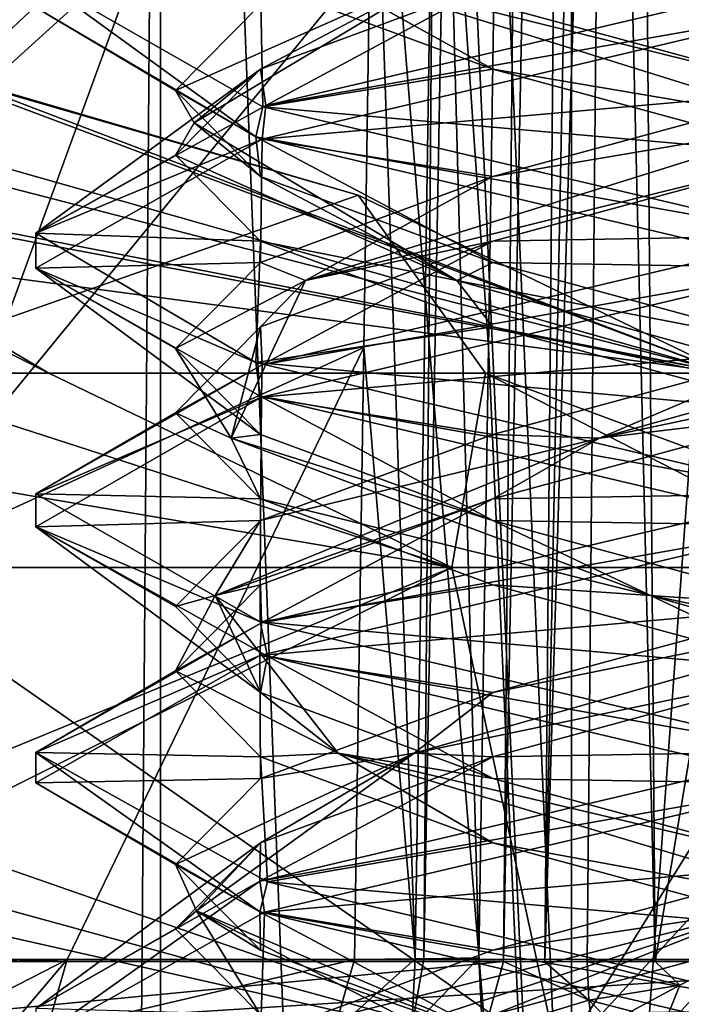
# Model space of a CAD drawing. Header units: millimetres. Extents: x -18.9 to 18.9, y -8.8 to 59.9.
# Tile 321 of 463: x 8.4 to 9.7, y 26.5 to 28.4. Entities that reach past the tile are written whole.
import ezdxf

# ---------------------------------------------------------------- set-up
doc = ezdxf.new("R2010")
doc.units = ezdxf.units.MM
doc.header["$LTSCALE"] = 65.185185
for name, color, linetype in [('1287', 7, 'CONTINUOUS'), ('1288', 7, 'CONTINUOUS'), ('1295', 7, 'CONTINUOUS'), ('1457', 7, 'CONTINUOUS'), ('1473', 7, 'CONTINUOUS'), ('1474', 7, 'CONTINUOUS'), ('1575', 7, 'CONTINUOUS'), ('1576', 7, 'CONTINUOUS'), ('1583', 7, 'CONTINUOUS'), ('1603', 7, 'CONTINUOUS'), ('1618', 7, 'CONTINUOUS'), ('1641', 7, 'CONTINUOUS'), ('1642', 7, 'CONTINUOUS'), ('1643', 7, 'CONTINUOUS'), ('1650', 7, 'CONTINUOUS'), ('1673', 7, 'CONTINUOUS'), ('2092', 7, 'CONTINUOUS'), ('2093', 7, 'CONTINUOUS'), ('2096', 7, 'CONTINUOUS'), ('2920', 7, 'CONTINUOUS'), ('3031', 7, 'CONTINUOUS'), ('3120', 7, 'CONTINUOUS'), ('3121', 7, 'CONTINUOUS'), ('3294', 7, 'CONTINUOUS'), ('3336', 7, 'CONTINUOUS'), ('3337', 7, 'CONTINUOUS'), ('3338', 7, 'CONTINUOUS'), ('3339', 7, 'CONTINUOUS'), ('3340', 7, 'CONTINUOUS'), ('3341', 7, 'CONTINUOUS'), ('3342', 7, 'CONTINUOUS'), ('3343', 7, 'CONTINUOUS'), ('3344', 7, 'CONTINUOUS'), ('3357', 7, 'CONTINUOUS'), ('3358', 7, 'CONTINUOUS'), ('3359', 7, 'CONTINUOUS')]:
    doc.layers.add(name, color=color, linetype=linetype)

msp = doc.modelspace()

# ---------------------------------------------------------------- linework, layer by layer
at = {"layer": '1287', "color": 7, "linetype": 'Continuous'}
for points in [[(8.432, -3.5, 5.9497), (7.5416, 32.4, 6.846), (7.3235, -3.5, 7.2708), (8.432, -3.5, 5.9497)], [(8.7092, 32.4, 5.7947), (7.5416, 32.4, 6.846), (8.432, -3.5, 5.9497), (8.7092, 32.4, 5.7947)], [(10.0975, -3.5, 5.5098), (8.7092, 32.4, 5.7947), (8.432, -3.5, 5.9497), (10.0975, -3.5, 5.5098)], [(10.2565, 32.4, 5.5219), (8.7092, 32.4, 5.7947), (10.0975, -3.5, 5.5098), (10.2565, 32.4, 5.5219)]]:
    msp.add_3dface(points, dxfattribs=at)
at = {"layer": '1288', "color": 7, "linetype": 'Continuous'}
for points in [[(8.0516, -3.5, 10.4742), (8.0516, 29.1905, 10.4742), (10.7699, -3.5, 12.9218), (8.0516, -3.5, 10.4742)], [(8.0516, 29.1905, 10.4742), (9.2835, 29.0956, 11.5834), (10.7699, -3.5, 12.9218), (8.0516, 29.1905, 10.4742)], [(10.7699, 28.9806, 12.9218), (10.7699, -3.5, 12.9218), (9.2835, 29.0956, 11.5834), (10.7699, 28.9806, 12.9218)]]:
    msp.add_3dface(points, dxfattribs=at)
at = {"layer": '1295', "color": 7, "linetype": 'Continuous'}
for points in [[(9.3355, 27.7834, 14.6836), (10.7441, -3.5, 13.6867), (9.3538, 28.967, 14.672), (9.3355, 27.7834, 14.6836)], [(9.3538, 28.967, 14.672), (10.7441, -3.5, 13.6867), (10.0229, 28.967, 14.2233), (9.3538, 28.967, 14.672)], [(9.3172, 26.6, 14.6952), (10.7441, -3.5, 13.6867), (9.3355, 27.7834, 14.6836), (9.3172, 26.6, 14.6952)], [(9.1871, 26.4658, 14.7769), (10.7441, -3.5, 13.6867), (9.3172, 26.6, 14.6952), (9.1871, 26.4658, 14.7769)]]:
    msp.add_3dface(points, dxfattribs=at)
at = {"layer": '1457', "color": 7, "linetype": 'Continuous'}
for points in [[(8.7, 34.207, -7.8476), (8.7, 26.207, -7.5683), (9.496, 24.4, -7.3466), (8.7, 34.207, -7.8476)], [(9.4979, 34.207, -7.7125), (8.7, 34.207, -7.8476), (9.496, 24.4, -7.3466), (9.4979, 34.207, -7.7125)], [(10.2068, 34.207, -7.322), (9.4979, 34.207, -7.7125), (9.496, 24.4, -7.3466), (10.2068, 34.207, -7.322)], [(10.1709, 24.4, -6.8959), (10.2068, 34.207, -7.322), (9.496, 24.4, -7.3466), (10.1709, 24.4, -6.8959)]]:
    msp.add_3dface(points, dxfattribs=at)
at = {"layer": '1473', "color": 7, "linetype": 'Continuous'}
for points in [[(9.5969, 34.207, -9.4025), (9.6585, 26.593, -9.6612), (9.5646, 30.5865, -9.5389), (9.5969, 34.207, -9.4025)], [(9.5969, 34.207, -9.4025), (10.9356, 34.207, -8.8349), (9.6585, 26.593, -9.6612), (9.5969, 34.207, -9.4025)], [(9.6585, 26.593, -9.6612), (10.9356, 34.207, -8.8349), (9.7953, 26.593, -9.6279), (9.6585, 26.593, -9.6612)], [(9.5267, 26.593, -9.6889), (9.5646, 30.5865, -9.5389), (9.6585, 26.593, -9.6612), (9.5267, 26.593, -9.6889)]]:
    msp.add_3dface(points, dxfattribs=at)
at = {"layer": '1474', "color": 7, "linetype": 'Continuous'}
for points in [[(9.4027, 30.5865, -9.5026), (7.9479, 26.593, -9.0068), (9.4347, 34.207, -9.3686), (9.4027, 30.5865, -9.5026)], [(9.4347, 34.207, -9.3686), (7.9479, 26.593, -9.0068), (9.0611, 32.393, -9.2017), (9.4347, 34.207, -9.3686)], [(9.0611, 32.393, -9.2017), (7.9479, 26.593, -9.0068), (7.7435, 32.393, -8.7714), (9.0611, 32.393, -9.2017)], [(9.365, 26.593, -9.6497), (7.9479, 26.593, -9.0068), (9.4027, 30.5865, -9.5026), (9.365, 26.593, -9.6497)]]:
    msp.add_3dface(points, dxfattribs=at)
at = {"layer": '1575', "color": 7, "linetype": 'Continuous'}
for points in [[(8.0681, 29.1438, 13.7075), (6.4793, 26.5832, 12.3371), (9.0414, 29.0703, 14.5856), (8.0681, 29.1438, 13.7075)], [(9.0414, 29.0703, 14.5856), (6.4793, 26.5832, 12.3371), (9.0909, 29.0412, 14.6309), (9.0414, 29.0703, 14.5856)], [(9.0909, 29.0412, 14.6309), (6.4793, 26.5832, 12.3371), (9.1125, 28.9705, 14.6519), (9.0909, 29.0412, 14.6309)], [(9.1125, 28.9705, 14.6519), (6.4793, 26.5832, 12.3371), (9.0943, 27.7834, 14.6635), (9.1125, 28.9705, 14.6519)], [(9.0943, 27.7834, 14.6635), (6.4793, 26.5832, 12.3371), (8.5194, 26.5965, 14.1737), (9.0943, 27.7834, 14.6635)], [(9.0762, 26.5965, 14.675), (9.0943, 27.7834, 14.6635), (8.5194, 26.5965, 14.1737), (9.0762, 26.5965, 14.675)], [(6.4793, 26.5832, 12.3371), (6.5745, 26.5287, 12.4241), (8.5194, 26.5965, 14.1737), (6.4793, 26.5832, 12.3371)], [(8.5194, 26.5965, 14.1737), (6.5745, 26.5287, 12.4241), (8.3021, 26.4858, 13.9806), (8.5194, 26.5965, 14.1737)]]:
    msp.add_3dface(points, dxfattribs=at)
at = {"layer": '1576', "color": 7, "linetype": 'Continuous'}
for points in [[(9.1125, 28.9705, 14.6519), (9.0943, 27.7834, 14.6635), (9.1938, 26.5978, 14.7257), (9.1125, 28.9705, 14.6519)], [(9.2298, 28.9692, 14.7026), (9.1125, 28.9705, 14.6519), (9.1938, 26.5978, 14.7257), (9.2298, 28.9692, 14.7026)], [(9.2106, 26.5981, 14.7264), (9.2298, 28.9692, 14.7026), (9.1938, 26.5978, 14.7257), (9.2106, 26.5981, 14.7264)], [(9.2534, 28.9688, 14.7032), (9.2298, 28.9692, 14.7026), (9.2106, 26.5981, 14.7264), (9.2534, 28.9688, 14.7032)], [(9.3172, 26.6, 14.6952), (9.2534, 28.9688, 14.7032), (9.2106, 26.5981, 14.7264), (9.3172, 26.6, 14.6952)], [(9.3172, 26.6, 14.6952), (9.3355, 27.7834, 14.6836), (9.2534, 28.9688, 14.7032), (9.3172, 26.6, 14.6952)], [(9.3355, 27.7834, 14.6836), (9.3538, 28.967, 14.672), (9.2534, 28.9688, 14.7032), (9.3355, 27.7834, 14.6836)], [(9.0943, 27.7834, 14.6635), (9.0762, 26.5965, 14.675), (9.1938, 26.5978, 14.7257), (9.0943, 27.7834, 14.6635)]]:
    msp.add_3dface(points, dxfattribs=at)
at = {"layer": '1583', "color": 7, "linetype": 'Continuous'}
for points in [[(7.4082, 34.2035, 4.0342), (10.6149, 34.2035, 3.2184), (7.5137, 26.5965, 3.8256), (7.4082, 34.2035, 4.0342)], [(10.6149, 34.2035, 3.2184), (10.4861, 30.2263, 3.1483), (7.5137, 26.5965, 3.8256), (10.6149, 34.2035, 3.2184)], [(10.4861, 30.2263, 3.1483), (10.3685, 26.5965, 3.0866), (7.5137, 26.5965, 3.8256), (10.4861, 30.2263, 3.1483)]]:
    msp.add_3dface(points, dxfattribs=at)
at = {"layer": '1603', "color": 7, "linetype": 'Continuous'}
for points in [[(8.7, 26.207, -7.5683), (8.7, 34.207, -7.8476), (-8.7, 34.207, -7.8476), (8.7, 26.207, -7.5683)], [(8.7, 26.207, -7.5683), (-8.7, 34.207, -7.8476), (8.3357, 26.3664, -7.5738), (8.7, 26.207, -7.5683)]]:
    msp.add_3dface(points, dxfattribs=at)
at = {"layer": '1618', "color": 7, "linetype": 'Continuous'}
for points in [[(9.365, 26.593, -9.6497), (9.4027, 30.5865, -9.5026), (9.512, 34.2077, -9.4031), (9.365, 26.593, -9.6497)], [(9.4447, 26.5923, -9.6876), (9.365, 26.593, -9.6497), (9.512, 34.2077, -9.4031), (9.4447, 26.5923, -9.6876)], [(9.5969, 34.207, -9.4025), (9.4447, 26.5923, -9.6876), (9.512, 34.2077, -9.4031), (9.5969, 34.207, -9.4025)], [(9.5969, 34.207, -9.4025), (9.5646, 30.5865, -9.5389), (9.4447, 26.5923, -9.6876), (9.5969, 34.207, -9.4025)], [(9.5646, 30.5865, -9.5389), (9.5267, 26.593, -9.6889), (9.4447, 26.5923, -9.6876), (9.5646, 30.5865, -9.5389)]]:
    msp.add_3dface(points, dxfattribs=at)
at = {"layer": '1641', "color": 7, "linetype": 'Continuous'}
for points in [[(7.9479, 26.593, -9.0068), (9.365, 26.593, -9.6497), (7.9367, 26.4561, -9.0667), (7.9479, 26.593, -9.0068)], [(7.9367, 26.4561, -9.0667), (9.365, 26.593, -9.6497), (9.3273, 26.4561, -9.6975), (7.9367, 26.4561, -9.0667)]]:
    msp.add_3dface(points, dxfattribs=at)
at = {"layer": '1642', "color": 7, "linetype": 'Continuous'}
for points in [[(9.3273, 26.4561, -9.6975), (9.365, 26.593, -9.6497), (9.5301, 26.5178, -9.7061), (9.3273, 26.4561, -9.6975)], [(9.365, 26.593, -9.6497), (9.4447, 26.5923, -9.6876), (9.5301, 26.5178, -9.7061), (9.365, 26.593, -9.6497)], [(9.4447, 26.5923, -9.6876), (9.5267, 26.593, -9.6889), (9.5301, 26.5178, -9.7061), (9.4447, 26.5923, -9.6876)], [(9.5386, 26.4548, -9.75), (9.3273, 26.4561, -9.6975), (9.5301, 26.5178, -9.7061), (9.5386, 26.4548, -9.75)]]:
    msp.add_3dface(points, dxfattribs=at)
at = {"layer": '1643', "color": 7, "linetype": 'Continuous'}
for points in [[(9.5267, 26.593, -9.6889), (9.6585, 26.593, -9.6612), (9.7064, 26.5468, -9.6573), (9.5267, 26.593, -9.6889)], [(9.5301, 26.5178, -9.7061), (9.5267, 26.593, -9.6889), (9.7064, 26.5468, -9.6573), (9.5301, 26.5178, -9.7061)], [(9.6585, 26.593, -9.6612), (9.7953, 26.593, -9.6279), (9.7064, 26.5468, -9.6573), (9.6585, 26.593, -9.6612)], [(9.6128, 26.4965, -9.7006), (9.5301, 26.5178, -9.7061), (9.7064, 26.5468, -9.6573), (9.6128, 26.4965, -9.7006)], [(9.5386, 26.4548, -9.75), (9.5301, 26.5178, -9.7061), (9.573, 26.4744, -9.7248), (9.5386, 26.4548, -9.75)], [(9.573, 26.4744, -9.7248), (9.5301, 26.5178, -9.7061), (9.6128, 26.4965, -9.7006), (9.573, 26.4744, -9.7248)]]:
    msp.add_3dface(points, dxfattribs=at)
at = {"layer": '1650', "color": 7, "linetype": 'Continuous'}
for points in [[(9.7953, 26.593, -9.6279), (9.7122, 26.4, -9.6806), (9.6683, 26.452, -9.7012), (9.7953, 26.593, -9.6279)], [(9.7064, 26.5468, -9.6573), (9.7953, 26.593, -9.6279), (9.6683, 26.452, -9.7012), (9.7064, 26.5468, -9.6573)], [(9.6128, 26.4965, -9.7006), (9.7064, 26.5468, -9.6573), (9.6683, 26.452, -9.7012), (9.6128, 26.4965, -9.7006)]]:
    msp.add_3dface(points, dxfattribs=at)
at = {"layer": '1673', "color": 7, "linetype": 'Continuous'}
for points in [[(7.5137, 26.5965, 3.8256), (10.3685, 26.5965, 3.0866), (8.1692, 26.4573, 3.4627), (7.5137, 26.5965, 3.8256)], [(10.3685, 26.5965, 3.0866), (10.3671, 26.4573, 3.0268), (8.1692, 26.4573, 3.4627), (10.3685, 26.5965, 3.0866)]]:
    msp.add_3dface(points, dxfattribs=at)
at = {"layer": '2092', "color": 7, "linetype": 'Continuous'}
for points in [[(9.0762, 26.5965, 14.675), (8.5194, 26.5965, 14.1737), (8.4794, 26.4573, 14.2181), (9.0762, 26.5965, 14.675)], [(9.0362, 26.4574, 14.7194), (9.0762, 26.5965, 14.675), (8.4794, 26.4573, 14.2181), (9.0362, 26.4574, 14.7194)]]:
    msp.add_3dface(points, dxfattribs=at)
at = {"layer": '2093', "color": 7, "linetype": 'Continuous'}
for points in [[(9.1938, 26.5978, 14.7257), (9.0762, 26.5965, 14.675), (9.0362, 26.4574, 14.7194), (9.1938, 26.5978, 14.7257)], [(9.1871, 26.4658, 14.7769), (9.1938, 26.5978, 14.7257), (9.0362, 26.4574, 14.7194), (9.1871, 26.4658, 14.7769)], [(9.1871, 26.4658, 14.7769), (9.3172, 26.6, 14.6952), (9.2106, 26.5981, 14.7264), (9.1871, 26.4658, 14.7769)], [(9.1871, 26.4658, 14.7769), (9.2106, 26.5981, 14.7264), (9.1938, 26.5978, 14.7257), (9.1871, 26.4658, 14.7769)]]:
    msp.add_3dface(points, dxfattribs=at)
at = {"layer": '2096', "color": 7, "linetype": 'Continuous'}
for points in [[(8.5194, 26.5965, 14.1737), (8.3021, 26.4858, 13.9806), (8.3288, 26.3723, 14.1064), (8.5194, 26.5965, 14.1737)], [(8.4794, 26.4573, 14.2181), (8.5194, 26.5965, 14.1737), (8.3288, 26.3723, 14.1064), (8.4794, 26.4573, 14.2181)]]:
    msp.add_3dface(points, dxfattribs=at)
at = {"layer": '2920', "color": 7, "linetype": 'Continuous'}
for points in [[(9.0834, 28.0786, -12.2082), (8.1, 27.7333, -14.5406), (8.3117, 28.3017, -12.3343), (9.0834, 28.0786, -12.2082)], [(8.32, 28.3017, -12.2082), (9.0834, 28.0786, -12.2082), (8.3117, 28.3017, -12.3343), (8.32, 28.3017, -12.2082)], [(8.1, 27.7333, -14.5406), (9.0834, 28.0786, -12.2082), (9.3296, 27.7335, -13.6512), (8.1, 27.7333, -14.5406)], [(9.0834, 28.0786, -12.2082), (9.8, 27.7333, -12.2082), (9.3296, 27.7335, -13.6512), (9.0834, 28.0786, -12.2082)]]:
    msp.add_3dface(points, dxfattribs=at)
at = {"layer": '3031', "color": 7, "linetype": 'Continuous'}
for points in [[(7.6, 28.358, -11.6239), (7.6, 28.3017, -11.271), (9.8, 27.7333, -12.2082), (7.6, 28.358, -11.6239)], [(8.2872, 28.3017, -11.9582), (7.6, 28.358, -11.6239), (9.8, 27.7333, -12.2082), (8.2872, 28.3017, -11.9582)], [(7.6, 28.3017, -11.271), (7.8633, 28.0987, -10.6082), (9.8, 27.7333, -12.2082), (7.6, 28.3017, -11.271)], [(8.3117, 28.3017, -12.0821), (8.2872, 28.3017, -11.9582), (9.8, 27.7333, -12.2082), (8.3117, 28.3017, -12.0821)], [(8.32, 28.3017, -12.2082), (8.3117, 28.3017, -12.0821), (9.0834, 28.0786, -12.2082), (8.32, 28.3017, -12.2082)], [(9.0834, 28.0786, -12.2082), (8.3117, 28.3017, -12.0821), (9.8, 27.7333, -12.2082), (9.0834, 28.0786, -12.2082)], [(9.8, 27.7333, -12.2082), (7.8633, 28.0987, -10.6082), (8.1, 28.0655, -10.6082), (9.8, 27.7333, -12.2082)], [(8.1, 27.9597, -10.337), (9.8, 27.7333, -12.2082), (8.1, 28.0655, -10.6082), (8.1, 27.9597, -10.337)], [(8.4838, 27.7333, -10.0364), (9.8, 27.7333, -12.2082), (8.1, 27.9597, -10.337), (8.4838, 27.7333, -10.0364)], [(8.4838, 27.7333, -10.0364), (8.1, 27.9597, -10.337), (8.1, 27.927, -10.262), (8.4838, 27.7333, -10.0364)], [(8.1, 27.7333, -9.8758), (8.4838, 27.7333, -10.0364), (8.1, 27.927, -10.262), (8.1, 27.7333, -9.8758)], [(9.3299, 27.7333, -10.765), (9.8, 27.7333, -12.2082), (8.4838, 27.7333, -10.0364), (9.3299, 27.7333, -10.765)]]:
    msp.add_3dface(points, dxfattribs=at)
at = {"layer": '3120', "color": 7, "linetype": 'Continuous'}
for points in [[(9.4713, 26.4, -14.3295), (7.35, 26.4, -15.2082), (9.2644, 27.3568, -14.518), (9.4713, 26.4, -14.3295)], [(7.35, 26.4, -15.2082), (8.1, 26.8784, -15.1129), (9.2644, 27.3568, -14.518), (7.35, 26.4, -15.2082)], [(8.1, 26.8784, -9.3035), (9.4713, 26.4, -10.0869), (8.1, 27.3568, -9.3035), (8.1, 26.8784, -9.3035)], [(8.1, 27.3568, -9.3035), (9.4713, 26.4, -10.0869), (9.2644, 27.3568, -9.8984), (8.1, 27.3568, -9.3035)], [(8.1, 26.8784, -15.1129), (8.1, 27.3568, -15.1129), (9.2644, 27.3568, -14.518), (8.1, 26.8784, -15.1129)], [(9.2644, 27.3568, -9.8984), (9.4713, 26.4, -10.0869), (10.0651, 27.3568, -10.9321), (9.2644, 27.3568, -9.8984)], [(10.0651, 27.3568, -13.4843), (9.4713, 26.4, -14.3295), (9.2644, 27.3568, -14.518), (10.0651, 27.3568, -13.4843)], [(9.4713, 26.4, -10.0869), (10.35, 26.4, -12.2082), (10.0651, 27.3568, -10.9321), (9.4713, 26.4, -10.0869)], [(10.35, 26.4, -12.2082), (9.4713, 26.4, -14.3295), (10.35, 27.3568, -12.2082), (10.35, 26.4, -12.2082)], [(10.35, 27.3568, -12.2082), (9.4713, 26.4, -14.3295), (10.0651, 27.3568, -13.4843), (10.35, 27.3568, -12.2082)], [(7.35, 26.4, -9.2082), (9.4713, 26.4, -10.0869), (7.35, 26.8784, -9.2082), (7.35, 26.4, -9.2082)], [(7.35, 26.8784, -9.2082), (9.4713, 26.4, -10.0869), (7.728, 26.8784, -9.2321), (7.35, 26.8784, -9.2082)], [(7.728, 26.8784, -9.2321), (9.4713, 26.4, -10.0869), (8.1, 26.8784, -9.3035), (7.728, 26.8784, -9.2321)]]:
    msp.add_3dface(points, dxfattribs=at)
at = {"layer": '3121', "color": 7, "linetype": 'Continuous'}
for points in [[(8.1, 27.7333, -14.5406), (9.3296, 27.7335, -13.6512), (9.2644, 27.3568, -14.518), (8.1, 27.7333, -14.5406)], [(8.4838, 27.7333, -10.0364), (8.1, 27.7333, -9.8758), (9.2644, 27.3568, -9.8984), (8.4838, 27.7333, -10.0364)], [(9.2644, 27.3568, -9.8984), (8.1, 27.7333, -9.8758), (8.1, 27.5553, -9.5829), (9.2644, 27.3568, -9.8984)], [(8.1, 27.3568, -15.1129), (8.1, 27.7333, -14.5406), (9.2644, 27.3568, -14.518), (8.1, 27.3568, -15.1129)], [(9.3299, 27.7333, -10.765), (8.4838, 27.7333, -10.0364), (9.2644, 27.3568, -9.8984), (9.3299, 27.7333, -10.765)], [(9.3296, 27.7335, -13.6512), (10.0651, 27.3568, -13.4843), (9.2644, 27.3568, -14.518), (9.3296, 27.7335, -13.6512)], [(9.3299, 27.7333, -10.765), (9.2644, 27.3568, -9.8984), (10.0651, 27.3568, -10.9321), (9.3299, 27.7333, -10.765)], [(9.3296, 27.7335, -13.6512), (9.8, 27.7333, -12.2082), (10.0651, 27.3568, -13.4843), (9.3296, 27.7335, -13.6512)], [(9.8, 27.7333, -12.2082), (9.3299, 27.7333, -10.765), (10.35, 27.3568, -12.2082), (9.8, 27.7333, -12.2082)], [(9.3299, 27.7333, -10.765), (10.0651, 27.3568, -10.9321), (10.35, 27.3568, -12.2082), (9.3299, 27.7333, -10.765)], [(8.1, 27.3568, -9.3035), (9.2644, 27.3568, -9.8984), (8.1, 27.5553, -9.5829), (8.1, 27.3568, -9.3035)]]:
    msp.add_3dface(points, dxfattribs=at)
at = {"layer": '3294', "color": 7, "linetype": 'Continuous'}
for points in [[(8.8847, 28.1915, 7.309), (8.4588, 28.4423, 8.3791), (8.4586, 28.502, 8.3659), (8.8847, 28.1915, 7.309)], [(8.8987, 28.2498, 7.2948), (8.8847, 28.1915, 7.309), (8.4586, 28.502, 8.3659), (8.8987, 28.2498, 7.2948)], [(9.9586, 28.4375, 9.8562), (9.9586, 28.5, 9.8562), (8.9045, 28.252, 9.4234), (9.9586, 28.4375, 9.8562)], [(8.8968, 28.1872, 9.4158), (9.9586, 28.4375, 9.8562), (8.9045, 28.252, 9.4234), (8.8968, 28.1872, 9.4158)], [(8.4588, 28.0048, 8.3791), (8.8968, 28.1872, 9.4158), (8.9045, 28.252, 9.4234), (8.4588, 28.0048, 8.3791)], [(9.9586, 28, 6.8562), (8.8847, 28.1915, 7.309), (8.8987, 28.2498, 7.2948), (9.9586, 28, 6.8562)], [(8.4586, 27.9369, 8.3532), (8.8968, 28.1872, 9.4158), (8.4588, 28.0048, 8.3791), (8.4586, 27.9369, 8.3532)], [(9.9586, 27.9375, 6.8562), (8.8847, 28.1915, 7.309), (9.9586, 28, 6.8562), (9.9586, 27.9375, 6.8562)], [(8.8847, 27.754, 7.309), (8.4586, 27.9369, 8.3532), (8.4588, 28.0048, 8.3791), (8.8847, 27.754, 7.309)], [(9.9586, 27.9375, 9.8562), (9.9586, 28, 9.8562), (8.8968, 27.7497, 9.4158), (9.9586, 27.9375, 9.8562)], [(8.893, 27.689, 7.3005), (8.4586, 27.9369, 8.3532), (8.8847, 27.754, 7.309), (8.893, 27.689, 7.3005)], [(8.8959, 27.6869, 9.4149), (9.9586, 27.9375, 9.8562), (8.8968, 27.7497, 9.4158), (8.8959, 27.6869, 9.4149)], [(8.4586, 27.4994, 8.3532), (8.8959, 27.6869, 9.4149), (8.8968, 27.7497, 9.4158), (8.4586, 27.4994, 8.3532)], [(9.9586, 27.5, 6.8562), (8.893, 27.689, 7.3005), (8.8847, 27.754, 7.309), (9.9586, 27.5, 6.8562)], [(8.4586, 27.4353, 8.3457), (8.8959, 27.6869, 9.4149), (8.4586, 27.4994, 8.3532), (8.4586, 27.4353, 8.3457)], [(9.9586, 27.4375, 6.8562), (8.893, 27.689, 7.3005), (9.9586, 27.5, 6.8562), (9.9586, 27.4375, 6.8562)], [(8.893, 27.2515, 7.3005), (8.4586, 27.4353, 8.3457), (8.4586, 27.4994, 8.3532), (8.893, 27.2515, 7.3005)], [(9.9586, 27.4375, 9.8562), (9.9586, 27.5, 9.8562), (8.8959, 27.2494, 9.4149), (9.9586, 27.4375, 9.8562)], [(8.9077, 27.1846, 7.2859), (8.4586, 27.4353, 8.3457), (8.893, 27.2515, 7.3005), (8.9077, 27.1846, 7.2859)], [(8.8925, 27.1859, 9.4115), (9.9586, 27.4375, 9.8562), (8.8959, 27.2494, 9.4149), (8.8925, 27.1859, 9.4115)], [(8.4586, 26.9978, 8.3457), (8.8925, 27.1859, 9.4115), (8.8959, 27.2494, 9.4149), (8.4586, 26.9978, 8.3457)], [(9.9586, 27, 6.8562), (8.9077, 27.1846, 7.2859), (8.893, 27.2515, 7.3005), (9.9586, 27, 6.8562)], [(8.4586, 26.9394, 8.3652), (8.8925, 27.1859, 9.4115), (8.4586, 26.9978, 8.3457), (8.4586, 26.9394, 8.3652)], [(9.9586, 26.9375, 6.8562), (8.9077, 27.1846, 7.2859), (9.9586, 27, 6.8562), (9.9586, 26.9375, 6.8562)], [(8.8925, 26.6891, 7.3011), (8.4586, 26.9394, 8.3652), (8.4586, 26.9978, 8.3457), (8.8925, 26.6891, 7.3011)], [(8.9077, 26.7471, 7.2859), (8.8925, 26.6891, 7.3011), (8.4586, 26.9978, 8.3457), (8.9077, 26.7471, 7.2859)], [(9.9586, 26.9375, 9.8562), (9.9586, 27, 9.8562), (8.8925, 26.7484, 9.4115), (9.9586, 26.9375, 9.8562)], [(8.9017, 26.6886, 9.4207), (9.9586, 26.9375, 9.8562), (8.8925, 26.7484, 9.4115), (8.9017, 26.6886, 9.4207)], [(8.4586, 26.4404, 8.3699), (8.9017, 26.6886, 9.4207), (8.8925, 26.7484, 9.4115), (8.4586, 26.4404, 8.3699)], [(8.4586, 26.5019, 8.3652), (8.4586, 26.4404, 8.3699), (8.8925, 26.7484, 9.4115), (8.4586, 26.5019, 8.3652)], [(9.9586, 26.5, 6.8562), (8.8925, 26.6891, 7.3011), (8.9077, 26.7471, 7.2859), (9.9586, 26.5, 6.8562)], [(9.9586, 26.4375, 6.8562), (8.8925, 26.6891, 7.3011), (9.9586, 26.5, 6.8562), (9.9586, 26.4375, 6.8562)]]:
    msp.add_3dface(points, dxfattribs=at)
at = {"layer": '3336', "color": 7, "linetype": 'Continuous'}
for points in [[(8.8987, 28.2498, 7.2948), (8.4586, 28.502, 8.3659), (8.8939, 28.4896, 7.7416), (8.8987, 28.2498, 7.2948)], [(9.3439, 28.3229, 7.2916), (8.8987, 28.2498, 7.2948), (8.8939, 28.4896, 7.7416), (9.3439, 28.3229, 7.2916)], [(9.9586, 28.1562, 7.1269), (8.8987, 28.2498, 7.2948), (9.3439, 28.3229, 7.2916), (9.9586, 28.1562, 7.1269)], [(9.9586, 28, 6.8562), (8.8987, 28.2498, 7.2948), (9.9586, 28.1562, 7.1269), (9.9586, 28, 6.8562)], [(9.3439, 26.9896, 9.4209), (9.9586, 27, 9.8562), (9.9586, 27.1562, 9.5856), (9.3439, 26.9896, 9.4209)], [(8.8925, 26.7484, 9.4115), (9.9586, 27, 9.8562), (9.3439, 26.9896, 9.4209), (8.8925, 26.7484, 9.4115)], [(8.8939, 26.8229, 8.9709), (8.8925, 26.7484, 9.4115), (9.3439, 26.9896, 9.4209), (8.8939, 26.8229, 8.9709)], [(8.4586, 26.5019, 8.3652), (8.8925, 26.7484, 9.4115), (8.8939, 26.8229, 8.9709), (8.4586, 26.5019, 8.3652)], [(8.7292, 26.6562, 8.3562), (8.4586, 26.5019, 8.3652), (8.8939, 26.8229, 8.9709), (8.7292, 26.6562, 8.3562)], [(8.8939, 26.4896, 7.7416), (8.4586, 26.5019, 8.3652), (8.7292, 26.6562, 8.3562), (8.8939, 26.4896, 7.7416)]]:
    msp.add_3dface(points, dxfattribs=at)
at = {"layer": '3337', "color": 7, "linetype": 'Continuous'}
for points in [[(9.3439, 28.3229, 7.2916), (8.8939, 28.4896, 7.7416), (8.9811, 28.5243, 7.6718), (9.3439, 28.3229, 7.2916)], [(9.9586, 28.2188, 7.163), (9.3439, 28.3229, 7.2916), (8.9811, 28.5243, 7.6718), (9.9586, 28.2188, 7.163)], [(9.9586, 28.2188, 7.163), (8.9811, 28.5243, 7.6718), (9.9586, 28.2812, 7.1269), (9.9586, 28.2188, 7.163)], [(9.9586, 28.2812, 7.1269), (8.9811, 28.5243, 7.6718), (9.3439, 28.4479, 7.2916), (9.9586, 28.2812, 7.1269)], [(9.9586, 28.1562, 7.1269), (9.3439, 28.3229, 7.2916), (9.9586, 28.2188, 7.163), (9.9586, 28.1562, 7.1269)], [(9.1916, 26.9965, 9.2703), (9.9586, 27.1562, 9.5856), (10.2674, 27.3021, 9.5089), (9.1916, 26.9965, 9.2703)], [(9.1916, 26.9965, 9.2703), (10.2674, 27.3021, 9.5089), (9.3439, 27.1146, 9.4209), (9.1916, 26.9965, 9.2703)], [(9.3439, 27.1146, 9.4209), (10.2674, 27.3021, 9.5089), (9.9586, 27.2812, 9.5856), (9.3439, 27.1146, 9.4209)], [(9.3439, 26.9896, 9.4209), (9.9586, 27.1562, 9.5856), (9.1916, 26.9965, 9.2703), (9.3439, 26.9896, 9.4209)], [(8.8939, 26.9479, 8.9709), (9.1916, 26.9965, 9.2703), (9.3439, 27.1146, 9.4209), (8.8939, 26.9479, 8.9709)], [(8.7698, 26.691, 8.2522), (9.1916, 26.9965, 9.2703), (8.7292, 26.7812, 8.3562), (8.7698, 26.691, 8.2522)], [(8.7292, 26.7812, 8.3562), (9.1916, 26.9965, 9.2703), (8.8939, 26.9479, 8.9709), (8.7292, 26.7812, 8.3562)], [(8.7698, 26.691, 8.2522), (8.8939, 26.8229, 8.9709), (9.1916, 26.9965, 9.2703), (8.7698, 26.691, 8.2522)], [(8.8939, 26.8229, 8.9709), (9.3439, 26.9896, 9.4209), (9.1916, 26.9965, 9.2703), (8.8939, 26.8229, 8.9709)], [(8.7292, 26.6562, 8.3562), (8.8939, 26.8229, 8.9709), (8.7698, 26.691, 8.2522), (8.7292, 26.6562, 8.3562)], [(8.8939, 26.6146, 7.7416), (8.7698, 26.691, 8.2522), (8.7292, 26.7812, 8.3562), (8.8939, 26.6146, 7.7416)], [(8.8939, 26.4896, 7.7416), (8.7292, 26.6562, 8.3562), (8.7698, 26.691, 8.2522), (8.8939, 26.4896, 7.7416)], [(9.3619, 26.3854, 7.3228), (8.8939, 26.4896, 7.7416), (8.7698, 26.691, 8.2522), (9.3619, 26.3854, 7.3228)], [(9.3619, 26.3854, 7.3228), (8.7698, 26.691, 8.2522), (9.3439, 26.4479, 7.2916), (9.3619, 26.3854, 7.3228)], [(9.3439, 26.4479, 7.2916), (8.7698, 26.691, 8.2522), (8.8939, 26.6146, 7.7416), (9.3439, 26.4479, 7.2916)]]:
    msp.add_3dface(points, dxfattribs=at)
at = {"layer": '3338', "color": 7, "linetype": 'Continuous'}
for points in [[(9.9586, 28.4375, 6.8562), (9.9586, 28.2812, 7.1269), (9.3439, 28.4479, 7.2916), (9.9586, 28.4375, 6.8562)], [(9.9586, 27.4375, 9.8562), (8.8925, 27.1859, 9.4115), (9.9586, 27.2812, 9.5856), (9.9586, 27.4375, 9.8562)], [(8.8925, 27.1859, 9.4115), (9.3439, 27.1146, 9.4209), (9.9586, 27.2812, 9.5856), (8.8925, 27.1859, 9.4115)], [(8.8925, 27.1859, 9.4115), (8.4586, 26.9394, 8.3652), (8.8939, 26.9479, 8.9709), (8.8925, 27.1859, 9.4115)], [(8.8925, 27.1859, 9.4115), (8.8939, 26.9479, 8.9709), (9.3439, 27.1146, 9.4209), (8.8925, 27.1859, 9.4115)], [(8.4586, 26.9394, 8.3652), (8.7292, 26.7812, 8.3562), (8.8939, 26.9479, 8.9709), (8.4586, 26.9394, 8.3652)], [(8.4586, 26.9394, 8.3652), (8.8925, 26.6891, 7.3011), (8.7292, 26.7812, 8.3562), (8.4586, 26.9394, 8.3652)], [(8.8925, 26.6891, 7.3011), (8.8939, 26.6146, 7.7416), (8.7292, 26.7812, 8.3562), (8.8925, 26.6891, 7.3011)], [(8.8925, 26.6891, 7.3011), (9.9586, 26.4375, 6.8562), (9.3439, 26.4479, 7.2916), (8.8925, 26.6891, 7.3011)], [(8.8925, 26.6891, 7.3011), (9.3439, 26.4479, 7.2916), (8.8939, 26.6146, 7.7416), (8.8925, 26.6891, 7.3011)]]:
    msp.add_3dface(points, dxfattribs=at)
at = {"layer": '3339', "color": 7, "linetype": 'Continuous'}
for points in [[(9.3439, 27.4896, 9.4209), (9.9586, 27.5, 9.8562), (9.9586, 27.6562, 9.5856), (9.3439, 27.4896, 9.4209)], [(8.8939, 27.3229, 8.9709), (8.8959, 27.2494, 9.4149), (9.3439, 27.4896, 9.4209), (8.8939, 27.3229, 8.9709)], [(8.8959, 27.2494, 9.4149), (9.9586, 27.5, 9.8562), (9.3439, 27.4896, 9.4209), (8.8959, 27.2494, 9.4149)], [(8.7292, 27.1562, 8.3562), (8.8959, 27.2494, 9.4149), (8.8939, 27.3229, 8.9709), (8.7292, 27.1562, 8.3562)], [(8.4586, 26.9978, 8.3457), (8.8959, 27.2494, 9.4149), (8.7292, 27.1562, 8.3562), (8.4586, 26.9978, 8.3457)], [(8.8939, 26.9896, 7.7416), (8.4586, 26.9978, 8.3457), (8.7292, 27.1562, 8.3562), (8.8939, 26.9896, 7.7416)], [(8.9077, 26.7471, 7.2859), (8.4586, 26.9978, 8.3457), (8.8939, 26.9896, 7.7416), (8.9077, 26.7471, 7.2859)], [(9.3439, 26.8229, 7.2916), (8.9077, 26.7471, 7.2859), (8.8939, 26.9896, 7.7416), (9.3439, 26.8229, 7.2916)], [(9.9586, 26.6562, 7.1269), (8.9077, 26.7471, 7.2859), (9.3439, 26.8229, 7.2916), (9.9586, 26.6562, 7.1269)], [(9.9586, 26.5, 6.8562), (8.9077, 26.7471, 7.2859), (9.9586, 26.6562, 7.1269), (9.9586, 26.5, 6.8562)]]:
    msp.add_3dface(points, dxfattribs=at)
at = {"layer": '3340', "color": 7, "linetype": 'Continuous'}
for points in [[(9.5505, 27.6076, 9.4776), (10.5733, 27.8229, 9.4209), (10.643, 27.9132, 9.3337), (9.5505, 27.6076, 9.4776)], [(9.5505, 27.6076, 9.4776), (10.643, 27.9132, 9.3337), (9.9586, 27.7812, 9.5856), (9.5505, 27.6076, 9.4776)], [(9.9586, 27.6562, 9.5856), (10.5733, 27.8229, 9.4209), (9.5505, 27.6076, 9.4776), (9.9586, 27.6562, 9.5856)], [(9.3439, 27.6146, 9.4209), (9.5505, 27.6076, 9.4776), (9.9586, 27.7812, 9.5856), (9.3439, 27.6146, 9.4209)], [(9.3439, 27.4896, 9.4209), (9.9586, 27.6562, 9.5856), (9.5505, 27.6076, 9.4776), (9.3439, 27.4896, 9.4209)], [(8.806, 27.3021, 8.6651), (9.3439, 27.4896, 9.4209), (9.5505, 27.6076, 9.4776), (8.806, 27.3021, 8.6651)], [(8.806, 27.3021, 8.6651), (9.5505, 27.6076, 9.4776), (8.8939, 27.4479, 8.9709), (8.806, 27.3021, 8.6651)], [(8.8939, 27.4479, 8.9709), (9.5505, 27.6076, 9.4776), (9.3439, 27.6146, 9.4209), (8.8939, 27.4479, 8.9709)], [(8.8939, 27.3229, 8.9709), (9.3439, 27.4896, 9.4209), (8.806, 27.3021, 8.6651), (8.8939, 27.3229, 8.9709)], [(8.7292, 27.2812, 8.3562), (8.806, 27.3021, 8.6651), (8.8939, 27.4479, 8.9709), (8.7292, 27.2812, 8.3562)], [(8.7292, 27.1562, 8.3562), (8.8939, 27.3229, 8.9709), (8.806, 27.3021, 8.6651), (8.7292, 27.1562, 8.3562)], [(9.0445, 26.9965, 7.5892), (8.7292, 27.1562, 8.3562), (8.806, 27.3021, 8.6651), (9.0445, 26.9965, 7.5892)], [(8.8939, 27.1146, 7.7416), (8.806, 27.3021, 8.6651), (8.7292, 27.2812, 8.3562), (8.8939, 27.1146, 7.7416)], [(9.0445, 26.9965, 7.5892), (8.806, 27.3021, 8.6651), (8.8939, 27.1146, 7.7416), (9.0445, 26.9965, 7.5892)], [(8.8939, 26.9896, 7.7416), (8.7292, 27.1562, 8.3562), (9.0445, 26.9965, 7.5892), (8.8939, 26.9896, 7.7416)], [(9.3439, 26.9479, 7.2916), (9.0445, 26.9965, 7.5892), (8.8939, 27.1146, 7.7416), (9.3439, 26.9479, 7.2916)], [(9.3439, 26.8229, 7.2916), (8.8939, 26.9896, 7.7416), (9.0445, 26.9965, 7.5892), (9.3439, 26.8229, 7.2916)], [(10.0626, 26.691, 7.1675), (9.3439, 26.8229, 7.2916), (9.0445, 26.9965, 7.5892), (10.0626, 26.691, 7.1675)], [(10.0626, 26.691, 7.1675), (9.0445, 26.9965, 7.5892), (9.9586, 26.7812, 7.1269), (10.0626, 26.691, 7.1675)], [(9.9586, 26.7812, 7.1269), (9.0445, 26.9965, 7.5892), (9.3439, 26.9479, 7.2916), (9.9586, 26.7812, 7.1269)], [(9.9586, 26.6562, 7.1269), (9.3439, 26.8229, 7.2916), (10.0626, 26.691, 7.1675), (9.9586, 26.6562, 7.1269)]]:
    msp.add_3dface(points, dxfattribs=at)
at = {"layer": '3341', "color": 7, "linetype": 'Continuous'}
for points in [[(9.9586, 27.9375, 9.8562), (8.8959, 27.6869, 9.4149), (9.9586, 27.7812, 9.5856), (9.9586, 27.9375, 9.8562)], [(8.8959, 27.6869, 9.4149), (9.3439, 27.6146, 9.4209), (9.9586, 27.7812, 9.5856), (8.8959, 27.6869, 9.4149)], [(8.8959, 27.6869, 9.4149), (8.4586, 27.4353, 8.3457), (8.8939, 27.4479, 8.9709), (8.8959, 27.6869, 9.4149)], [(8.8959, 27.6869, 9.4149), (8.8939, 27.4479, 8.9709), (9.3439, 27.6146, 9.4209), (8.8959, 27.6869, 9.4149)], [(8.4586, 27.4353, 8.3457), (8.7292, 27.2812, 8.3562), (8.8939, 27.4479, 8.9709), (8.4586, 27.4353, 8.3457)], [(8.4586, 27.4353, 8.3457), (8.9077, 27.1846, 7.2859), (8.8939, 27.1146, 7.7416), (8.4586, 27.4353, 8.3457)], [(8.4586, 27.4353, 8.3457), (8.8939, 27.1146, 7.7416), (8.7292, 27.2812, 8.3562), (8.4586, 27.4353, 8.3457)], [(8.9077, 27.1846, 7.2859), (9.3439, 26.9479, 7.2916), (8.8939, 27.1146, 7.7416), (8.9077, 27.1846, 7.2859)], [(8.9077, 27.1846, 7.2859), (9.9586, 26.9375, 6.8562), (9.3439, 26.9479, 7.2916), (8.9077, 27.1846, 7.2859)], [(9.9586, 26.9375, 6.8562), (9.9586, 26.7812, 7.1269), (9.3439, 26.9479, 7.2916), (9.9586, 26.9375, 6.8562)]]:
    msp.add_3dface(points, dxfattribs=at)
at = {"layer": '3342', "color": 7, "linetype": 'Continuous'}
for points in [[(9.3439, 27.9896, 9.4209), (9.9586, 28, 9.8562), (9.9586, 28.1562, 9.5856), (9.3439, 27.9896, 9.4209)], [(8.8939, 27.8229, 8.9709), (8.8968, 27.7497, 9.4158), (9.3439, 27.9896, 9.4209), (8.8939, 27.8229, 8.9709)], [(8.8968, 27.7497, 9.4158), (9.9586, 28, 9.8562), (9.3439, 27.9896, 9.4209), (8.8968, 27.7497, 9.4158)], [(8.7292, 27.6562, 8.3562), (8.8968, 27.7497, 9.4158), (8.8939, 27.8229, 8.9709), (8.7292, 27.6562, 8.3562)], [(8.4586, 27.4994, 8.3532), (8.8968, 27.7497, 9.4158), (8.7292, 27.6562, 8.3562), (8.4586, 27.4994, 8.3532)], [(8.8939, 27.4896, 7.7416), (8.4586, 27.4994, 8.3532), (8.7292, 27.6562, 8.3562), (8.8939, 27.4896, 7.7416)], [(8.893, 27.2515, 7.3005), (8.4586, 27.4994, 8.3532), (8.8939, 27.4896, 7.7416), (8.893, 27.2515, 7.3005)], [(9.3439, 27.3229, 7.2916), (8.893, 27.2515, 7.3005), (8.8939, 27.4896, 7.7416), (9.3439, 27.3229, 7.2916)], [(9.9586, 27.1562, 7.1269), (8.893, 27.2515, 7.3005), (9.3439, 27.3229, 7.2916), (9.9586, 27.1562, 7.1269)], [(9.9586, 27, 6.8562), (8.893, 27.2515, 7.3005), (9.9586, 27.1562, 7.1269), (9.9586, 27, 6.8562)]]:
    msp.add_3dface(points, dxfattribs=at)
at = {"layer": '3343', "color": 7, "linetype": 'Continuous'}
for points in [[(9.3439, 28.1146, 9.4209), (9.9586, 28.2188, 9.5495), (9.9586, 28.2812, 9.5856), (9.3439, 28.1146, 9.4209)], [(8.9811, 27.9132, 9.0407), (9.9586, 28.1562, 9.5856), (9.9586, 28.2188, 9.5495), (8.9811, 27.9132, 9.0407)], [(8.9811, 27.9132, 9.0407), (9.9586, 28.2188, 9.5495), (9.3439, 28.1146, 9.4209), (8.9811, 27.9132, 9.0407)], [(9.3439, 27.9896, 9.4209), (9.9586, 28.1562, 9.5856), (8.9811, 27.9132, 9.0407), (9.3439, 27.9896, 9.4209)], [(8.8939, 27.9479, 8.9709), (8.9811, 27.9132, 9.0407), (9.3439, 28.1146, 9.4209), (8.8939, 27.9479, 8.9709)], [(8.8939, 27.8229, 8.9709), (9.3439, 27.9896, 9.4209), (8.9811, 27.9132, 9.0407), (8.8939, 27.8229, 8.9709)], [(8.7292, 27.7812, 8.3562), (8.9811, 27.9132, 9.0407), (8.8939, 27.9479, 8.9709), (8.7292, 27.7812, 8.3562)], [(8.8373, 27.6076, 7.9481), (8.9811, 27.9132, 9.0407), (8.7292, 27.7812, 8.3562), (8.8373, 27.6076, 7.9481)], [(8.8373, 27.6076, 7.9481), (8.8939, 27.8229, 8.9709), (8.9811, 27.9132, 9.0407), (8.8373, 27.6076, 7.9481)], [(8.7292, 27.6562, 8.3562), (8.8939, 27.8229, 8.9709), (8.8373, 27.6076, 7.9481), (8.7292, 27.6562, 8.3562)], [(8.8939, 27.6146, 7.7416), (8.8373, 27.6076, 7.9481), (8.7292, 27.7812, 8.3562), (8.8939, 27.6146, 7.7416)], [(8.8939, 27.4896, 7.7416), (8.7292, 27.6562, 8.3562), (8.8373, 27.6076, 7.9481), (8.8939, 27.4896, 7.7416)], [(9.3439, 27.4479, 7.2916), (8.8373, 27.6076, 7.9481), (8.8939, 27.6146, 7.7416), (9.3439, 27.4479, 7.2916)], [(9.6497, 27.3021, 7.2036), (8.8939, 27.4896, 7.7416), (8.8373, 27.6076, 7.9481), (9.6497, 27.3021, 7.2036)], [(9.6497, 27.3021, 7.2036), (8.8373, 27.6076, 7.9481), (9.3439, 27.4479, 7.2916), (9.6497, 27.3021, 7.2036)], [(9.3439, 27.3229, 7.2916), (8.8939, 27.4896, 7.7416), (9.6497, 27.3021, 7.2036), (9.3439, 27.3229, 7.2916)], [(9.9586, 27.2812, 7.1269), (9.6497, 27.3021, 7.2036), (9.3439, 27.4479, 7.2916), (9.9586, 27.2812, 7.1269)], [(9.9586, 27.1562, 7.1269), (9.3439, 27.3229, 7.2916), (9.6497, 27.3021, 7.2036), (9.9586, 27.1562, 7.1269)], [(10.7256, 26.9965, 7.4421), (9.9586, 27.1562, 7.1269), (9.6497, 27.3021, 7.2036), (10.7256, 26.9965, 7.4421)], [(10.7256, 26.9965, 7.4421), (9.6497, 27.3021, 7.2036), (10.5733, 27.1146, 7.2916), (10.7256, 26.9965, 7.4421)], [(10.5733, 27.1146, 7.2916), (9.6497, 27.3021, 7.2036), (9.9586, 27.2812, 7.1269), (10.5733, 27.1146, 7.2916)]]:
    msp.add_3dface(points, dxfattribs=at)
at = {"layer": '3344', "color": 7, "linetype": 'Continuous'}
for points in [[(9.9586, 28.4375, 9.8562), (8.8968, 28.1872, 9.4158), (9.9586, 28.2812, 9.5856), (9.9586, 28.4375, 9.8562)], [(8.8968, 28.1872, 9.4158), (9.3439, 28.1146, 9.4209), (9.9586, 28.2812, 9.5856), (8.8968, 28.1872, 9.4158)], [(8.8968, 28.1872, 9.4158), (8.4586, 27.9369, 8.3532), (8.8939, 27.9479, 8.9709), (8.8968, 28.1872, 9.4158)], [(8.8968, 28.1872, 9.4158), (8.8939, 27.9479, 8.9709), (9.3439, 28.1146, 9.4209), (8.8968, 28.1872, 9.4158)], [(8.4586, 27.9369, 8.3532), (8.7292, 27.7812, 8.3562), (8.8939, 27.9479, 8.9709), (8.4586, 27.9369, 8.3532)], [(8.4586, 27.9369, 8.3532), (8.893, 27.689, 7.3005), (8.8939, 27.6146, 7.7416), (8.4586, 27.9369, 8.3532)], [(8.4586, 27.9369, 8.3532), (8.8939, 27.6146, 7.7416), (8.7292, 27.7812, 8.3562), (8.4586, 27.9369, 8.3532)], [(8.893, 27.689, 7.3005), (9.9586, 27.4375, 6.8562), (9.3439, 27.4479, 7.2916), (8.893, 27.689, 7.3005)], [(8.893, 27.689, 7.3005), (9.3439, 27.4479, 7.2916), (8.8939, 27.6146, 7.7416), (8.893, 27.689, 7.3005)], [(9.9586, 27.4375, 6.8562), (9.9586, 27.2812, 7.1269), (9.3439, 27.4479, 7.2916), (9.9586, 27.4375, 6.8562)]]:
    msp.add_3dface(points, dxfattribs=at)
at = {"layer": '3357', "color": 7, "linetype": 'Continuous'}
for points in [[(8.9045, 28.252, 9.4234), (9.9586, 28.5, 9.8562), (9.3439, 28.4896, 9.4209), (8.9045, 28.252, 9.4234)], [(8.8939, 28.3229, 8.9709), (8.9045, 28.252, 9.4234), (9.3439, 28.4896, 9.4209), (8.8939, 28.3229, 8.9709)], [(8.4588, 28.0048, 8.3791), (8.9045, 28.252, 9.4234), (8.8939, 28.3229, 8.9709), (8.4588, 28.0048, 8.3791)], [(8.7292, 28.1562, 8.3562), (8.4588, 28.0048, 8.3791), (8.8939, 28.3229, 8.9709), (8.7292, 28.1562, 8.3562)], [(8.8939, 27.9896, 7.7416), (8.4588, 28.0048, 8.3791), (8.7292, 28.1562, 8.3562), (8.8939, 27.9896, 7.7416)], [(8.8847, 27.754, 7.309), (8.4588, 28.0048, 8.3791), (8.8939, 27.9896, 7.7416), (8.8847, 27.754, 7.309)], [(9.3439, 27.8229, 7.2916), (8.8847, 27.754, 7.309), (8.8939, 27.9896, 7.7416), (9.3439, 27.8229, 7.2916)], [(9.9586, 27.6562, 7.1269), (8.8847, 27.754, 7.309), (9.3439, 27.8229, 7.2916), (9.9586, 27.6562, 7.1269)], [(9.9586, 27.5, 6.8562), (8.8847, 27.754, 7.309), (9.9586, 27.6562, 7.1269), (9.9586, 27.5, 6.8562)], [(9.3439, 26.4896, 9.4209), (9.9586, 26.5, 9.8562), (9.9586, 26.6562, 9.5856), (9.3439, 26.4896, 9.4209)]]:
    msp.add_3dface(points, dxfattribs=at)
at = {"layer": '3358', "color": 7, "linetype": 'Continuous'}
for points in [[(8.7653, 28.2188, 8.3562), (9.2741, 28.5243, 9.3337), (8.7292, 28.2812, 8.3562), (8.7653, 28.2188, 8.3562)], [(8.7292, 28.2812, 8.3562), (9.2741, 28.5243, 9.3337), (8.8939, 28.4479, 8.9709), (8.7292, 28.2812, 8.3562)], [(8.7653, 28.2188, 8.3562), (8.8939, 28.3229, 8.9709), (9.2741, 28.5243, 9.3337), (8.7653, 28.2188, 8.3562)], [(8.8939, 28.3229, 8.9709), (9.3439, 28.4896, 9.4209), (9.2741, 28.5243, 9.3337), (8.8939, 28.3229, 8.9709)], [(8.7292, 28.1562, 8.3562), (8.8939, 28.3229, 8.9709), (8.7653, 28.2188, 8.3562), (8.7292, 28.1562, 8.3562)], [(8.8939, 28.1146, 7.7416), (8.7653, 28.2188, 8.3562), (8.7292, 28.2812, 8.3562), (8.8939, 28.1146, 7.7416)], [(9.2741, 27.9132, 7.3788), (8.7292, 28.1562, 8.3562), (8.7653, 28.2188, 8.3562), (9.2741, 27.9132, 7.3788)], [(9.2741, 27.9132, 7.3788), (8.7653, 28.2188, 8.3562), (8.8939, 28.1146, 7.7416), (9.2741, 27.9132, 7.3788)], [(8.8939, 27.9896, 7.7416), (8.7292, 28.1562, 8.3562), (9.2741, 27.9132, 7.3788), (8.8939, 27.9896, 7.7416)], [(9.3439, 27.9479, 7.2916), (9.2741, 27.9132, 7.3788), (8.8939, 28.1146, 7.7416), (9.3439, 27.9479, 7.2916)], [(9.3439, 27.8229, 7.2916), (8.8939, 27.9896, 7.7416), (9.2741, 27.9132, 7.3788), (9.3439, 27.8229, 7.2916)], [(9.9586, 27.7812, 7.1269), (9.2741, 27.9132, 7.3788), (9.3439, 27.9479, 7.2916), (9.9586, 27.7812, 7.1269)], [(10.3667, 27.6076, 7.2349), (9.3439, 27.8229, 7.2916), (9.2741, 27.9132, 7.3788), (10.3667, 27.6076, 7.2349)], [(10.3667, 27.6076, 7.2349), (9.2741, 27.9132, 7.3788), (9.9586, 27.7812, 7.1269), (10.3667, 27.6076, 7.2349)], [(9.9586, 27.6562, 7.1269), (9.3439, 27.8229, 7.2916), (10.3667, 27.6076, 7.2349), (9.9586, 27.6562, 7.1269)], [(9.3439, 26.6146, 9.4209), (9.8546, 26.691, 9.545), (9.9586, 26.7812, 9.5856), (9.3439, 26.6146, 9.4209)], [(8.9252, 26.3854, 8.9529), (9.8546, 26.691, 9.545), (8.8939, 26.4479, 8.9709), (8.9252, 26.3854, 8.9529)], [(8.8939, 26.4479, 8.9709), (9.8546, 26.691, 9.545), (9.3439, 26.6146, 9.4209), (8.8939, 26.4479, 8.9709)], [(8.9252, 26.3854, 8.9529), (9.3439, 26.4896, 9.4209), (9.8546, 26.691, 9.545), (8.9252, 26.3854, 8.9529)], [(9.3439, 26.4896, 9.4209), (9.9586, 26.6562, 9.5856), (9.8546, 26.691, 9.545), (9.3439, 26.4896, 9.4209)]]:
    msp.add_3dface(points, dxfattribs=at)
at = {"layer": '3359', "color": 7, "linetype": 'Continuous'}
for points in [[(8.4588, 28.4423, 8.3791), (8.7292, 28.2812, 8.3562), (8.8939, 28.4479, 8.9709), (8.4588, 28.4423, 8.3791)], [(8.4588, 28.4423, 8.3791), (8.8847, 28.1915, 7.309), (8.7292, 28.2812, 8.3562), (8.4588, 28.4423, 8.3791)], [(8.8847, 28.1915, 7.309), (8.8939, 28.1146, 7.7416), (8.7292, 28.2812, 8.3562), (8.8847, 28.1915, 7.309)], [(8.8847, 28.1915, 7.309), (9.9586, 27.9375, 6.8562), (9.3439, 27.9479, 7.2916), (8.8847, 28.1915, 7.309)], [(8.8847, 28.1915, 7.309), (9.3439, 27.9479, 7.2916), (8.8939, 28.1146, 7.7416), (8.8847, 28.1915, 7.309)], [(9.9586, 27.9375, 6.8562), (9.9586, 27.7812, 7.1269), (9.3439, 27.9479, 7.2916), (9.9586, 27.9375, 6.8562)], [(9.9586, 26.9375, 9.8562), (8.9017, 26.6886, 9.4207), (9.9586, 26.7812, 9.5856), (9.9586, 26.9375, 9.8562)], [(8.9017, 26.6886, 9.4207), (9.3439, 26.6146, 9.4209), (9.9586, 26.7812, 9.5856), (8.9017, 26.6886, 9.4207)], [(8.9017, 26.6886, 9.4207), (8.4586, 26.4404, 8.3699), (8.8939, 26.4479, 8.9709), (8.9017, 26.6886, 9.4207)], [(8.9017, 26.6886, 9.4207), (8.8939, 26.4479, 8.9709), (9.3439, 26.6146, 9.4209), (8.9017, 26.6886, 9.4207)]]:
    msp.add_3dface(points, dxfattribs=at)

doc.saveas('drawing.dxf')
